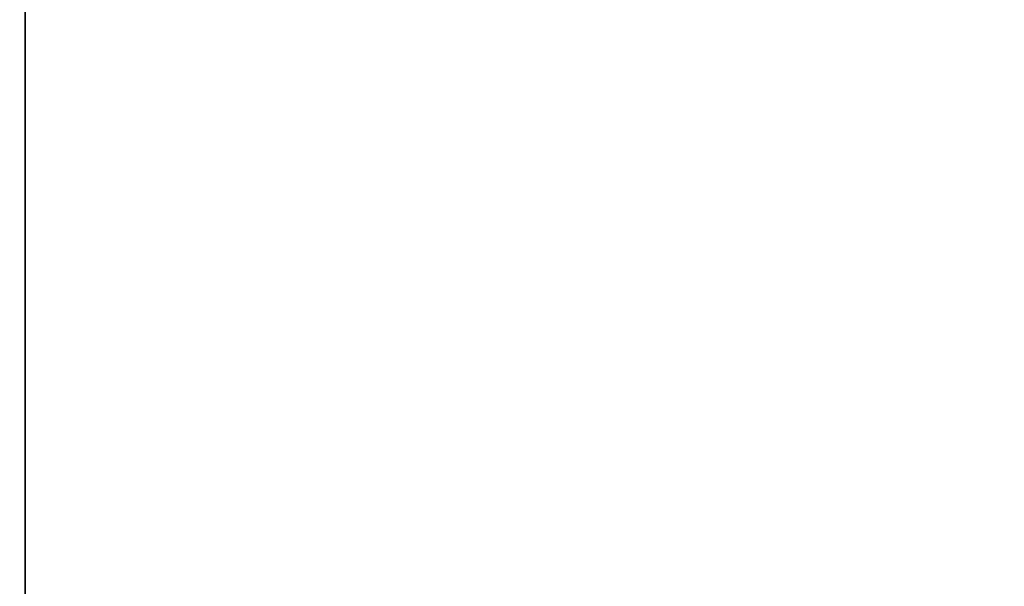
# Model space of a CAD drawing. Extents: x 0 to 80, y 0 to 80.
# Tile 318 of 656: x 8.8061 to 8.8601, y 35.3601 to 35.3912. Entities that reach past the tile are written whole.
import ezdxf

# ---------------------------------------------------------------- set-up
doc = ezdxf.new("R2010")
doc.units = 0
doc.header["$LTSCALE"] = 25.4
doc.layers.get('0').update_dxf_attribs({"color": 13, "linetype": 'CONTINUOUS'})

# ---------------------------------------------------------------- blocks, each defined once
blk = doc.blocks.new('ORBIT-I-KINKIET-20-7806-78')
at = {"color": 7}
blk.add_line((25.202963, 35.76836, 344.543243), (25.202963, 35.64608, 344.543243), dxfattribs=at)
blk.add_line((25.202963, 35.76836, 344.543243), (25.202963, 35.64608, 344.543243), dxfattribs=at)
mesh = blk.add_polyface(dxfattribs=at)
corners = [(25.482746, 35.64608, 303.722137), (24.774519, 35.76836, 304.122559), (25.482746, 35.76836, 303.722137)]
mesh.append_faces([[corners[k] for k in face] for face in [(0, 1, 2)]], dxfattribs={"color": 7})
mesh = blk.add_polyface(dxfattribs=at)
corners = [(25.482746, 35.64608, 303.722137), (24.774519, 35.64608, 304.122559), (24.774519, 35.76836, 304.122559)]
mesh.append_faces([[corners[k] for k in face] for face in [(0, 1, 2)]], dxfattribs={"color": 7})
mesh = blk.add_polyface(dxfattribs=at)
corners = [(25.119671, 35.76836, 343.688782), (25.119671, 35.64608, 343.688782), (25.202963, 35.76836, 344.543243)]
mesh.append_faces([[corners[k] for k in face] for face in [(0, 1, 2)]], dxfattribs={"color": 7})
mesh = blk.add_polyface(dxfattribs=at)
corners = [(25.202963, 35.76836, 344.543243), (25.119671, 35.64608, 343.688782), (25.202963, 35.64608, 344.543243)]
mesh.append_faces([[corners[k] for k in face] for face in [(0, 1, 2)]], dxfattribs={"color": 7})
mesh = blk.add_polyface(dxfattribs=at)
corners = [(25.935089, 35.76836, 344.928497), (25.202963, 35.64608, 344.543243), (25.935089, 35.64608, 344.928497)]
mesh.append_faces([[corners[k] for k in face] for face in [(0, 1, 2)]], dxfattribs={"color": 7})
mesh = blk.add_polyface(dxfattribs=at)
corners = [(25.935089, 35.76836, 344.928497), (25.202963, 35.76836, 344.543243), (25.202963, 35.64608, 344.543243)]
mesh.append_faces([[corners[k] for k in face] for face in [(0, 1, 2)]], dxfattribs={"color": 7})

msp = doc.modelspace()

# ---------------------------------------------------------------- block references
at = {"color": 0}
msp.add_blockref('ORBIT-I-KINKIET-20-7806-78', (-16.396614, -0.346078, -57.5), dxfattribs=at)

doc.saveas('drawing.dxf')
